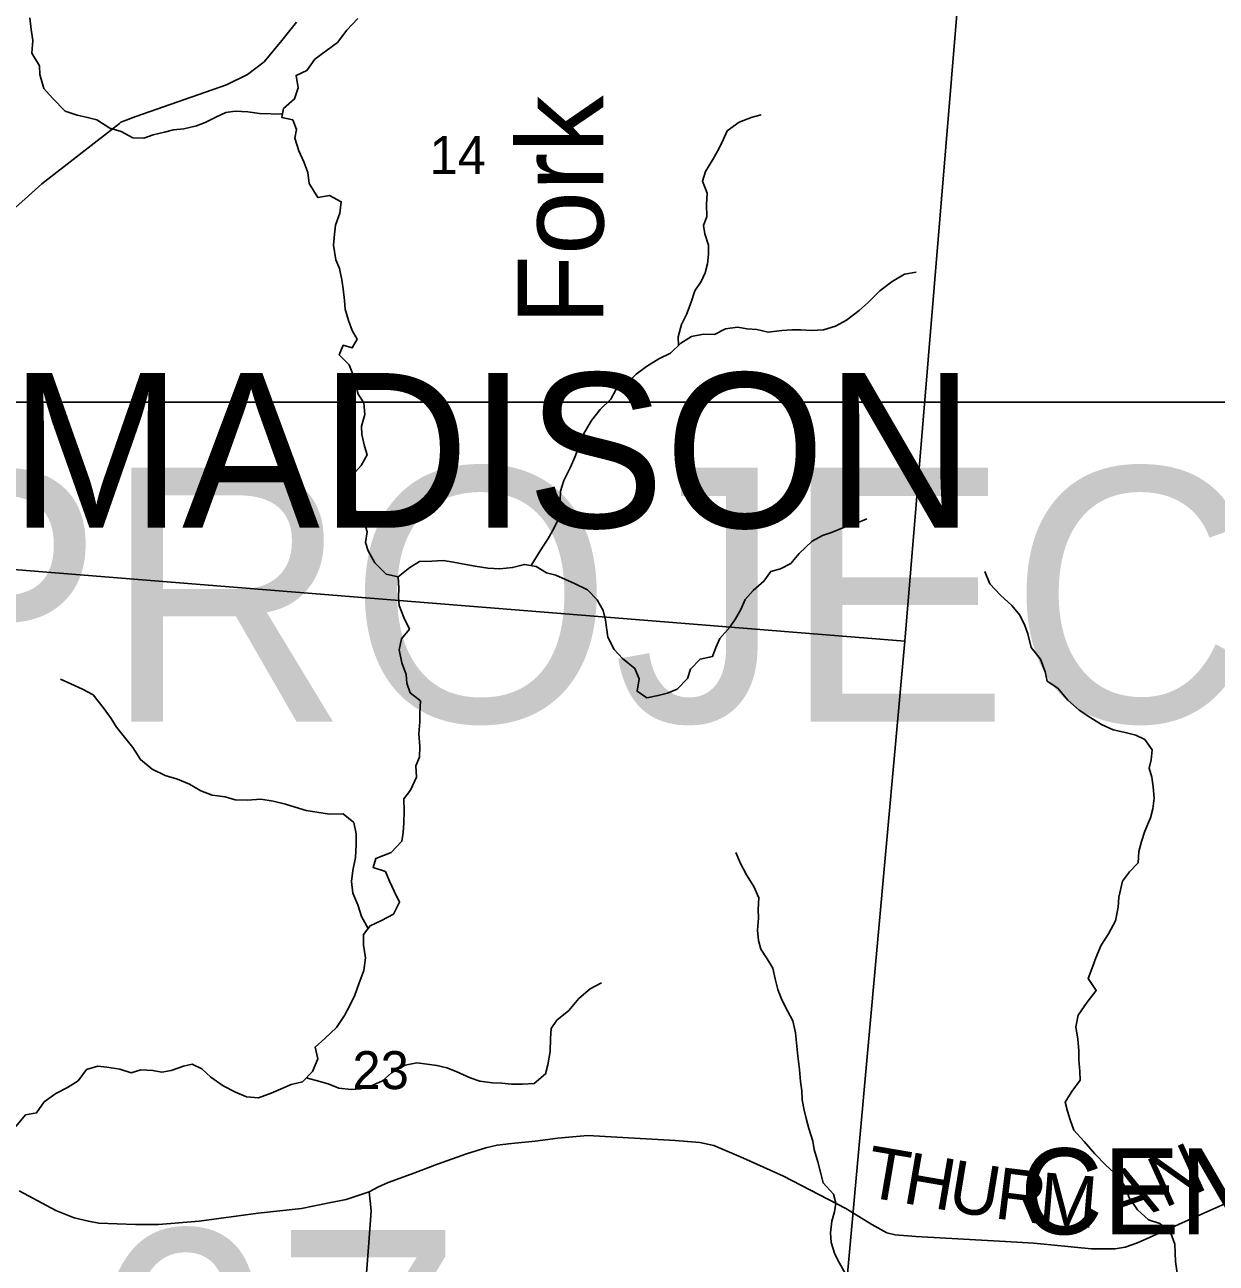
# Model space of a CAD drawing. Extents: x 0 to 42, y 0 to 22.
# Drawn here: x 7.155 to 7.812, y 15.196 to 15.878 of the extents above; entities that cross this region are included whole.
import ezdxf

# ---------------------------------------------------------------- set-up
doc = ezdxf.new("R2010")
doc.units = 0
for name, color, linetype in [('GM_X_Corporation_Text', 7, 'Continuous'), ('GM_X_County_Road', 7, 'Continuous'), ('GM_X_County_Road_Text', 7, 'Continuous'), ('GM_X_Minor_River', 7, 'Continuous'), ('GM_X_Minor_River_Text', 7, 'Continuous'), ('GM_X_Section', 7, 'Continuous'), ('GM_X_Section_Text', 7, 'Continuous'), ('GM_X_Township_Text', 7, 'Continuous'), ('SH_Data', 7, 'Continuous')]:
    doc.layers.add(name, color=color, linetype=linetype)

msp = doc.modelspace()

# ---------------------------------------------------------------- linework, layer by layer
at = {"layer": 'GM_X_County_Road'}
for points in [[(7.14278, 15.77115), (7.16471, 15.79079), (7.20737, 15.82408), (7.20813, 15.82467), (7.21644, 15.82778), (7.26635, 15.84528), (7.27806, 15.85104), (7.28724, 15.85807), (7.29697, 15.86978), (7.30508, 15.87986)], [(7.87625, 15.25502), (7.80528, 15.22351), (7.76858, 15.20717), (7.76189, 15.20469), (7.75629, 15.20375), (7.74322, 15.20383), (7.71149, 15.20694), (7.69594, 15.20787), (7.64647, 15.21068), (7.63497, 15.21158), (7.63041, 15.21269), (7.62224, 15.21724), (7.60793, 15.22605), (7.57351, 15.24382), (7.55135, 15.25388), (7.535, 15.2608), (7.5273, 15.26237), (7.51378, 15.26347), (7.46563, 15.26629), (7.4571, 15.26561), (7.44913, 15.26485), (7.43662, 15.2632), (7.42359, 15.26182), (7.41563, 15.26105), (7.40944, 15.25941), (7.39869, 15.25625), (7.38279, 15.25057), (7.36824, 15.24501), (7.35558, 15.24046), (7.34992, 15.23779), (7.34515, 15.23524)], [(7.15214, 15.23576), (7.17227, 15.22497), (7.18246, 15.22089), (7.19034, 15.21903), (7.196, 15.21802), (7.21636, 15.21717), (7.22899, 15.21717), (7.2513, 15.21903), (7.28396, 15.22341), (7.30772, 15.22608), (7.32216, 15.22896), (7.33237, 15.23096), (7.34515, 15.23524)], [(7.34515, 15.23524), (7.3457, 15.23013), (7.34614, 15.2248), (7.3447, 15.20469), (7.34082, 15.15476), (7.33343, 15.06029), (7.32992, 15.04561), (7.32399, 15.03346), (7.28217, 14.97269), (7.27935, 14.96506), (7.27765, 14.95008), (7.26053, 14.79884), (7.26216, 14.78943)]]:
    msp.add_lwpolyline(points, dxfattribs=at)
at = {"layer": 'GM_X_Minor_River'}
for points in [[(7.29726, 15.82914), (7.28462, 15.82957), (7.27819, 15.83051), (7.27119, 15.83087), (7.26608, 15.8301), (7.2606, 15.82744), (7.25475, 15.82458), (7.24983, 15.82267), (7.24284, 15.82114), (7.23716, 15.82056), (7.23225, 15.81922), (7.22601, 15.8177), (7.22091, 15.81598), (7.21485, 15.81616), (7.20842, 15.81956), (7.20217, 15.82144), (7.19498, 15.82598), (7.18911, 15.82748), (7.18419, 15.82861), (7.17757, 15.83087), (7.17056, 15.83788), (7.16582, 15.84337), (7.16353, 15.85095), (7.16334, 15.85569), (7.15916, 15.8627), (7.15972, 15.86972), (7.15876, 15.87579), (7.15799, 15.88224)], [(7.36311, 15.52682), (7.36158, 15.53403), (7.3629, 15.53991), (7.36723, 15.54542), (7.3642, 15.55167), (7.36154, 15.55831), (7.36134, 15.56305), (7.36152, 15.56798), (7.36113, 15.57424), (7.35451, 15.57555), (7.34825, 15.5818), (7.34446, 15.58843), (7.34313, 15.59317), (7.34406, 15.59905), (7.34197, 15.6055), (7.3359, 15.6125), (7.33494, 15.61914), (7.33569, 15.62502), (7.33587, 15.63014), (7.34059, 15.63546), (7.34398, 15.64135), (7.34246, 15.64609), (7.34112, 15.65253), (7.34092, 15.65728), (7.34261, 15.66354), (7.34222, 15.66999), (7.339, 15.67491), (7.33767, 15.67965), (7.33671, 15.68439), (7.33405, 15.69102), (7.32856, 15.69651), (7.33082, 15.70183), (7.33574, 15.70032), (7.33838, 15.70507), (7.33572, 15.70999), (7.33363, 15.71549), (7.33191, 15.72174), (7.33153, 15.72649), (7.33076, 15.73293), (7.32999, 15.73786), (7.32866, 15.74412), (7.32676, 15.74886), (7.32542, 15.75701), (7.32597, 15.76308), (7.32653, 15.76801), (7.32898, 15.77466), (7.32972, 15.78092), (7.32329, 15.78432), (7.31686, 15.78317), (7.31193, 15.79093), (7.31135, 15.797), (7.30907, 15.80288), (7.30622, 15.80894), (7.30412, 15.81595), (7.30506, 15.8207), (7.30297, 15.82601), (7.29692, 15.82732), (7.29785, 15.83225), (7.30389, 15.83758), (7.30596, 15.84365), (7.30482, 15.85048), (7.31067, 15.85314), (7.3152, 15.85941), (7.32143, 15.86398), (7.32767, 15.86873), (7.33276, 15.87538), (7.3388, 15.88184)], [(7.51556, 15.70164), (7.5154, 15.70637), (7.51728, 15.7132), (7.5201, 15.71871), (7.52255, 15.72554), (7.52462, 15.7318), (7.52801, 15.73693), (7.53027, 15.74168), (7.53159, 15.74661), (7.53215, 15.75192), (7.53214, 15.75686), (7.53004, 15.76311), (7.52947, 15.76785), (7.53116, 15.77279), (7.53096, 15.77942), (7.53133, 15.78568), (7.52886, 15.79213), (7.53055, 15.79763), (7.53451, 15.80409), (7.5379, 15.80997), (7.54016, 15.81491), (7.54242, 15.82004), (7.54903, 15.82479), (7.55621, 15.82746), (7.56113, 15.8288)], [(7.43446, 15.58036), (7.4394, 15.58843), (7.44374, 15.59527), (7.44694, 15.60078), (7.4492, 15.60571), (7.45033, 15.61102), (7.45032, 15.61653), (7.4505, 15.62146), (7.45238, 15.62734), (7.45615, 15.63456), (7.45841, 15.64006), (7.46029, 15.64481), (7.46141, 15.64974), (7.46443, 15.65506), (7.46764, 15.66037), (7.47235, 15.66645), (7.47821, 15.67216), (7.48103, 15.67728), (7.48708, 15.68052), (7.49218, 15.68584), (7.49803, 15.69002), (7.50483, 15.6944), (7.51125, 15.69745), (7.51692, 15.70296), (7.52277, 15.70657), (7.52939, 15.70792), (7.53544, 15.70774), (7.54149, 15.71078), (7.54811, 15.71175), (7.55341, 15.71081), (7.5587, 15.71044), (7.56495, 15.70894), (7.57251, 15.7099), (7.57799, 15.71029), (7.5831, 15.7103), (7.58896, 15.70993), (7.59558, 15.71032), (7.6022, 15.71223), (7.60825, 15.71566), (7.61523, 15.72099), (7.62014, 15.72536), (7.62656, 15.73182), (7.63336, 15.73695), (7.64016, 15.74095), (7.64659, 15.7421)], [(7.36114, 15.57413), (7.36755, 15.57937), (7.37284, 15.58261), (7.37965, 15.58281), (7.38589, 15.5832), (7.39156, 15.58227), (7.39837, 15.58095), (7.40348, 15.58001), (7.41048, 15.57889), (7.4171, 15.57852), (7.4241, 15.5793), (7.43072, 15.58102), (7.43715, 15.57989), (7.44283, 15.5763), (7.44794, 15.57517), (7.45324, 15.57272), (7.45835, 15.57045), (7.46535, 15.56705), (7.47085, 15.56156), (7.47407, 15.55569), (7.47541, 15.55038), (7.47656, 15.5409), (7.48017, 15.53408), (7.48471, 15.52916), (7.49153, 15.52367), (7.494, 15.51798), (7.49288, 15.51115), (7.49818, 15.50756), (7.50442, 15.50871), (7.50953, 15.51005), (7.51482, 15.51233), (7.52048, 15.51823), (7.52217, 15.52335), (7.52746, 15.52886), (7.53427, 15.5302), (7.53615, 15.53514), (7.53841, 15.54026), (7.54388, 15.54635), (7.54709, 15.55109), (7.54991, 15.55622), (7.55236, 15.56173), (7.5567, 15.56667), (7.56256, 15.5718), (7.56652, 15.57712), (7.57181, 15.57864), (7.57748, 15.5815), (7.5822, 15.58701), (7.58937, 15.59385), (7.59504, 15.5969), (7.59995, 15.59862), (7.60714, 15.60148), (7.61337, 15.60358), (7.61942, 15.60605)], [(7.79042, 15.19044), (7.78965, 15.19689), (7.78925, 15.20637), (7.78697, 15.21244), (7.78091, 15.21774), (7.77467, 15.21981), (7.7686, 15.2253), (7.76386, 15.23231), (7.76234, 15.23724), (7.75779, 15.24387), (7.75116, 15.24992), (7.74509, 15.25617), (7.73922, 15.26298), (7.73353, 15.26923), (7.73144, 15.27492), (7.73011, 15.27966), (7.72878, 15.28459), (7.73236, 15.29047), (7.73707, 15.29674), (7.73688, 15.30148), (7.7363, 15.30812), (7.73629, 15.31305), (7.73571, 15.31931), (7.73456, 15.32614), (7.73587, 15.33259), (7.74096, 15.33981), (7.74587, 15.34627), (7.74151, 15.3529), (7.74395, 15.35954), (7.74565, 15.36428), (7.74866, 15.37112), (7.75262, 15.37739), (7.75658, 15.3846), (7.75789, 15.39219), (7.75826, 15.39769), (7.76032, 15.40642), (7.76428, 15.41155), (7.769, 15.41649), (7.76937, 15.42275), (7.77087, 15.42826), (7.77275, 15.43395), (7.77576, 15.44135), (7.77708, 15.44629), (7.77782, 15.45217), (7.77724, 15.45843), (7.77648, 15.46374), (7.77514, 15.46866), (7.77608, 15.47341), (7.77664, 15.47891), (7.77266, 15.48459), (7.76773, 15.48686), (7.76111, 15.48855), (7.75525, 15.48987), (7.74881, 15.4927), (7.74294, 15.49648), (7.7365, 15.50064), (7.73025, 15.50613), (7.72475, 15.51276), (7.71888, 15.51673), (7.71774, 15.52185), (7.71508, 15.52886), (7.70996, 15.5353), (7.70824, 15.54269), (7.70653, 15.54743), (7.70368, 15.55311), (7.69932, 15.55842), (7.69307, 15.56409), (7.6872, 15.57034), (7.68453, 15.57716)], [(7.15025, 15.27129), (7.15572, 15.27775), (7.16177, 15.27871), (7.16592, 15.28478), (7.17235, 15.28935), (7.17877, 15.29278), (7.18463, 15.29639), (7.18934, 15.30266), (7.19558, 15.30457), (7.2005, 15.30401), (7.20769, 15.30289), (7.21393, 15.30081), (7.21922, 15.30253), (7.22584, 15.30217), (7.23076, 15.30123), (7.23587, 15.30219), (7.24267, 15.30448), (7.24759, 15.30562), (7.25289, 15.30298), (7.25781, 15.29844), (7.26463, 15.29371), (7.27145, 15.29012), (7.2775, 15.28766), (7.28412, 15.28711), (7.29112, 15.28959), (7.29622, 15.29187), (7.30208, 15.29435), (7.30832, 15.29588), (7.31379, 15.30158), (7.3168, 15.30861), (7.31528, 15.31505), (7.32057, 15.31981), (7.32698, 15.32589), (7.33151, 15.33235), (7.33434, 15.33785), (7.33716, 15.34355), (7.33942, 15.34981), (7.34206, 15.35721), (7.34299, 15.36423), (7.34203, 15.37125), (7.34202, 15.37713), (7.3456, 15.38188), (7.35184, 15.38474), (7.35845, 15.38835), (7.36184, 15.39481), (7.35881, 15.40087), (7.35634, 15.40637), (7.35406, 15.41186), (7.34725, 15.41394), (7.34875, 15.41887), (7.35725, 15.4223), (7.3631, 15.42857), (7.36385, 15.43332), (7.36422, 15.43863), (7.3644, 15.44527), (7.36419, 15.45191), (7.36778, 15.45666), (7.37117, 15.46368), (7.37078, 15.46994), (7.37285, 15.47487), (7.37303, 15.48075), (7.37245, 15.48758), (7.373, 15.49422), (7.373, 15.49896), (7.37336, 15.50579), (7.36768, 15.51033), (7.36578, 15.51564), (7.36539, 15.52038), (7.36311, 15.52682)], [(7.34445, 15.38035), (7.34087, 15.38699), (7.33877, 15.39344), (7.33611, 15.39988), (7.33534, 15.40633), (7.33609, 15.4124), (7.33759, 15.41942), (7.33795, 15.42644), (7.33794, 15.43251), (7.33661, 15.43876), (7.33073, 15.44349), (7.32317, 15.44329), (7.31617, 15.44441), (7.31031, 15.44535), (7.30425, 15.44723), (7.29895, 15.44893), (7.29214, 15.45062), (7.28533, 15.45156), (7.27795, 15.45116), (7.27114, 15.45134), (7.26566, 15.45285), (7.25847, 15.45378), (7.25222, 15.45623), (7.24597, 15.45982), (7.23935, 15.46266), (7.23254, 15.46473), (7.22553, 15.46813), (7.21909, 15.47343), (7.21473, 15.48006), (7.21094, 15.48498), (7.20582, 15.49123), (7.20278, 15.49616), (7.19842, 15.50222), (7.19292, 15.50922), (7.18706, 15.51225), (7.18062, 15.51527), (7.17494, 15.51772)], [(7.60753, 15.19045), (7.60431, 15.19595), (7.60184, 15.20087), (7.59975, 15.20732), (7.59936, 15.21263), (7.6001, 15.21908), (7.6016, 15.2242), (7.60235, 15.22895), (7.60102, 15.23388), (7.59533, 15.24012), (7.594, 15.24543), (7.59247, 15.25169), (7.59038, 15.25851), (7.58962, 15.26325), (7.58752, 15.27008), (7.586, 15.27558), (7.58486, 15.28031), (7.58371, 15.286), (7.58351, 15.29093), (7.58293, 15.29605), (7.58235, 15.30269), (7.58139, 15.31009), (7.58062, 15.31729), (7.58005, 15.32279), (7.57871, 15.32943), (7.57586, 15.33454), (7.57264, 15.34099), (7.57036, 15.34667), (7.56883, 15.35255), (7.56769, 15.35843), (7.56446, 15.36373), (7.56105, 15.36903), (7.55971, 15.37377), (7.55914, 15.37946), (7.55969, 15.3861), (7.55949, 15.39084), (7.55986, 15.39729), (7.5572, 15.40355), (7.55303, 15.40999), (7.5498, 15.41624), (7.54714, 15.4223)], [(7.31033, 15.29798), (7.31588, 15.29666), (7.3225, 15.29477), (7.32837, 15.29232), (7.33518, 15.29157), (7.34029, 15.29196), (7.34539, 15.2933), (7.35238, 15.29635), (7.35748, 15.30091), (7.36485, 15.3051), (7.37128, 15.30625), (7.37714, 15.30569), (7.38244, 15.30495), (7.38793, 15.30363), (7.39304, 15.30155), (7.4008, 15.29815), (7.4061, 15.29627), (7.4131, 15.29533), (7.4182, 15.29515), (7.4235, 15.2946), (7.42955, 15.29461), (7.43598, 15.295), (7.44221, 15.30032), (7.44353, 15.30526), (7.44484, 15.31266), (7.44501, 15.31968), (7.44538, 15.32518), (7.44859, 15.32993), (7.4552, 15.33525), (7.46067, 15.34171), (7.4669, 15.34703), (7.47314, 15.35046)]]:
    msp.add_lwpolyline(points, dxfattribs=at)
at = {"layer": 'GM_X_Section'}
for points in [[(7.14959, 16.08663), (7.68229, 16.04383), (7.64041, 15.53879), (7.1079, 15.58159)], [(7.1079, 15.58159), (7.64041, 15.53879), (7.59454, 15.03393), (7.06657, 15.07902)]]:
    msp.add_lwpolyline(points, close=True, dxfattribs=at)
at = {"layer": 'SH_Data'}
msp.add_lwpolyline([(6.40426, 15.67051), (7.86242, 15.67051), (7.86242, 15.04008), (6.40426, 15.04008)], close=True, dxfattribs=at)

# ---------------------------------------------------------------- texts
at = {"layer": 'GM_X_Corporation_Text'}
msp.add_text('CENTERVILLE', height=0.0473485, rotation=0.00001, dxfattribs=at).set_placement((7.70385, 15.21187))
at = {"layer": 'GM_X_County_Road_Text'}
for s, rotation, p in [('N', 24.4129, (7.78333, 15.22605)), ('T', 350.29813, (7.61752, 15.23285)), ('H', 350.29694, (7.63846, 15.22927)), ('U', 350.57674, (7.66326, 15.22503)), ('R', 352.9349, (7.68918, 15.22075)), ('A', 19.06923, (7.75702, 15.21681)), ('M', 355.27206, (7.7136, 15.21775))]:
    msp.add_text(s, height=0.02841, rotation=rotation, dxfattribs=at).set_placement(p)
at = {"layer": 'GM_X_Minor_River_Text'}
msp.add_text('Fork', height=0.047351, rotation=90.00021, dxfattribs=at).set_placement((7.47424, 15.71287))
at = {"layer": 'GM_X_Section_Text'}
for s, p in [('14', (7.37834, 15.79617)), ('23', (7.33584, 15.29185))]:
    msp.add_text(s, height=0.020928, rotation=0.00001, dxfattribs=at).set_placement(p)
at = {"layer": 'GM_X_Township_Text'}
msp.add_text('MADISON', height=0.085227, rotation=0.00001, dxfattribs=at).set_placement((7.14697, 15.60124))
at = {"layer": 'SH_Data'}
for s, p in [('BEGIN PROJECT', (6.43921, 15.49428)), ('S.L.M. 4.67        ', (6.43921, 15.07428))]:
    msp.add_text(s, height=0.1399997, dxfattribs=at).set_placement(p)

doc.saveas('drawing.dxf')
